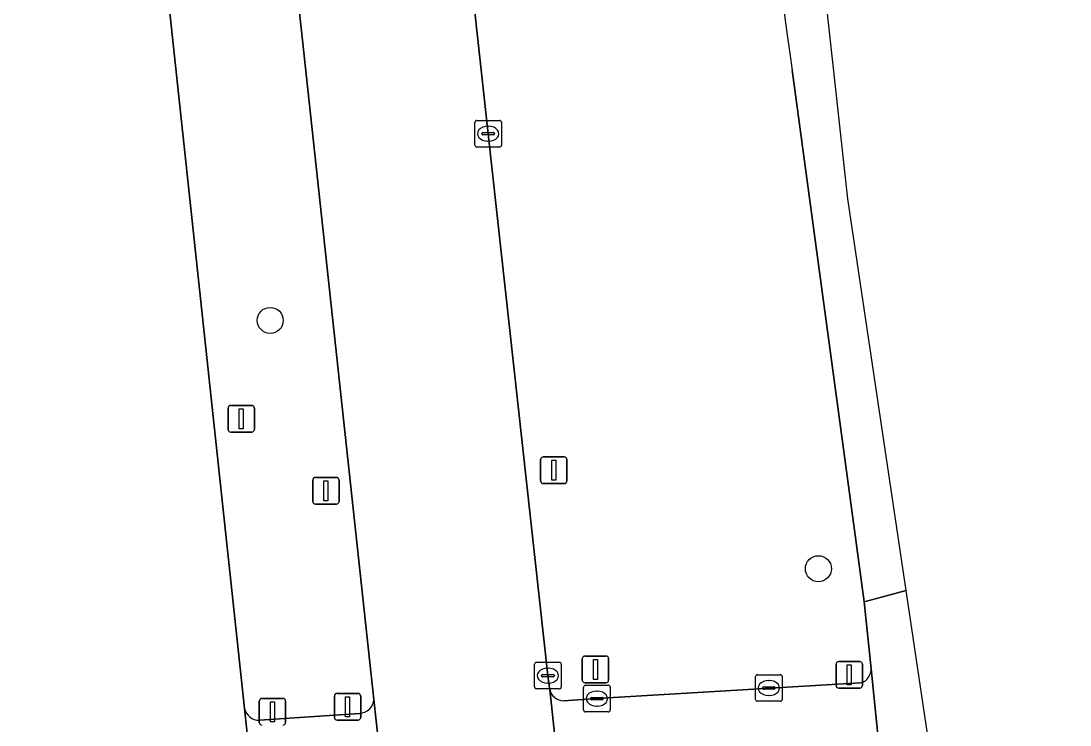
# Model space of a CAD drawing. Extents: x 160023 to 161302, y 384750 to 385707.
# Drawn here: x 161262.7 to 161302.13, y 384913.84 to 384940.27 of the extents above; entities that cross this region are included whole.
import ezdxf

# ---------------------------------------------------------------- set-up
doc = ezdxf.new("R2010")
doc.units = 0
for name, color, linetype in [('IMGEO_Berm_groen', 7, 'Continuous'), ('IMGEO_Boom', 7, 'Continuous'), ('IMGEO_Kolk', 7, 'Continuous'), ('IMGEO_OVBaan_gesloten', 7, 'Continuous'), ('IMGEO_Rijbaan_regionaal_gesloten', 7, 'Continuous'), ('IMGEO_Verkeersbordpaal', 7, 'Continuous'), ('IMGEO_Verkeersregelinstallatiepaal', 7, 'Continuous'), ('IMGEO_Voetpad_open', 7, 'Continuous')]:
    doc.layers.add(name, color=color, linetype=linetype)

msp = doc.modelspace()

# ---------------------------------------------------------------- linework, layer by layer
at = {"layer": 'IMGEO_Berm_groen'}
for points in [[(161262.701, 384992.746), (161265.331, 384968.239), (161271.101, 384914.459)], [(161276.329, 384972.515), (161278.025, 384956.369), (161280.26, 384936.036), (161282.506, 384915.691), (161282.566, 384915.234)], [(161275.966, 384914.799), (161270.029, 384969.639)], [(161294.652, 384915.95), (161294.387, 384918.458), (161294.021, 384921.151), (161291.678, 384938.418)], [(161283.098, 384914.748), (161284.345, 384914.825), (161294.237, 384915.422)], [(161271.663, 384914.016), (161275.423, 384914.273)]]:
    msp.add_lwpolyline(points, dxfattribs=at)
for centre, radius, start, end in [((162769.276, 385137.378), 1490.933, 186.117765, 187.668816), ((161294.043, 384915.962), 0.609, 310.2846, 358.838), ((161294.165, 384915.912), 0.495, 278.3198, 303.2937), ((161283.043, 384915.263), 0.478, 183.4304, 191.0434), ((161283.087, 384915.271), 0.523, 191.0219, 271.1536), ((161275.393, 384914.847), 0.575, 272.9592, 355.2187), ((161271.652, 384914.579), 0.564, 192.3396, 271.1661)]:
    msp.add_arc(centre, radius, start, end, dxfattribs=at)
at = {"layer": 'IMGEO_Boom'}
for centre in [(161272.068, 384929.026), (161292.668, 384919.704)]:
    msp.add_circle(centre, 0.489, dxfattribs=at)
at = {"layer": 'IMGEO_Kolk'}
for p, q in [((161279.759, 384935.61), (161279.759, 384936.462)), ((161279.834, 384936.536), (161280.686, 384936.536)), ((161280.247, 384936.316), (161280.272, 384936.316)), ((161280.76, 384936.462), (161280.76, 384935.61)), ((161280.018, 384936.03), (161280.018, 384936.042)), ((161280.456, 384935.993), (161280.058, 384935.993)), ((161280.061, 384936.079), (161280.459, 384936.079)), ((161280.502, 384936.042), (161280.502, 384936.03)), ((161280.686, 384935.536), (161279.834, 384935.536)), ((161280.27, 384935.756), (161280.245, 384935.756)), ((161282.08, 384916.191), (161282.932, 384916.191)), ((161282.005, 384915.265), (161282.005, 384916.117)), ((161282.493, 384915.971), (161282.518, 384915.971)), ((161283.006, 384916.117), (161283.006, 384915.265)), ((161282.264, 384915.685), (161282.264, 384915.697)), ((161282.702, 384915.648), (161282.304, 384915.648)), ((161282.307, 384915.734), (161282.705, 384915.734)), ((161282.516, 384915.411), (161282.491, 384915.411)), ((161282.748, 384915.697), (161282.748, 384915.685)), ((161290.308, 384914.799), (161290.308, 384915.651)), ((161290.383, 384915.725), (161291.235, 384915.725)), ((161290.796, 384915.505), (161290.821, 384915.505)), ((161291.309, 384915.651), (161291.309, 384914.799)), ((161282.932, 384915.191), (161282.08, 384915.191)), ((161283.844, 384914.399), (161283.844, 384915.251)), ((161283.919, 384915.325), (161284.771, 384915.325)), ((161284.332, 384915.105), (161284.357, 384915.105)), ((161284.845, 384915.251), (161284.845, 384914.399)), ((161290.567, 384915.219), (161290.567, 384915.231)), ((161291.005, 384915.182), (161290.607, 384915.182)), ((161290.61, 384915.268), (161291.008, 384915.268)), ((161291.051, 384915.231), (161291.051, 384915.219)), ((161284.103, 384914.819), (161284.103, 384914.831)), ((161284.541, 384914.782), (161284.143, 384914.782)), ((161284.146, 384914.868), (161284.544, 384914.868)), ((161284.587, 384914.831), (161284.587, 384914.819)), ((161291.235, 384914.725), (161290.383, 384914.725)), ((161290.819, 384914.945), (161290.794, 384914.945)), ((161284.771, 384914.325), (161283.919, 384914.325)), ((161284.355, 384914.545), (161284.33, 384914.545))]:
    msp.add_line(p, q, dxfattribs=at)
for points in [[(161279.759, 384935.61), (161279.759, 384936.462)], [(161279.834, 384936.536), (161280.686, 384936.536)], [(161280.76, 384936.462), (161280.76, 384935.61)], [(161280.686, 384935.536), (161279.834, 384935.536)], [(161282.08, 384916.191), (161282.932, 384916.191)], [(161282.005, 384915.265), (161282.005, 384916.117)], [(161283.006, 384916.117), (161283.006, 384915.265)], [(161290.308, 384914.799), (161290.308, 384915.651)], [(161290.383, 384915.725), (161291.235, 384915.725)], [(161291.309, 384915.651), (161291.309, 384914.799)], [(161282.932, 384915.191), (161282.08, 384915.191)], [(161283.844, 384914.399), (161283.844, 384915.251)], [(161283.919, 384915.325), (161284.771, 384915.325)], [(161284.845, 384915.251), (161284.845, 384914.399)], [(161291.235, 384914.725), (161290.383, 384914.725)], [(161284.771, 384914.325), (161283.919, 384914.325)]]:
    msp.add_lwpolyline(points, dxfattribs=at)
for centre, radius, start, end in [((161279.836, 384936.46), 0.0765, 91.552, 178.448), ((161279.836, 384936.46), 0.0765, 91.552, 178.448), ((161280.684, 384936.46), 0.0765, 1.552, 88.448), ((161280.684, 384936.46), 0.0765, 1.552, 88.448), ((161280.058, 384936.039), 0.0403, 85.8775, 175.7526), ((161280.055, 384936.029), 0.0366, 178.938, 274.7102), ((161280.459, 384936.036), 0.043, 264.8664, 352.4533), ((161280.463, 384936.041), 0.0386, 1.7309, 96.639), ((161279.836, 384935.612), 0.0765, 181.552, 268.448), ((161279.836, 384935.612), 0.0765, 181.552, 268.448), ((161280.684, 384935.612), 0.0765, 271.552, 358.448), ((161280.684, 384935.612), 0.0765, 271.552, 358.448), ((161282.082, 384916.115), 0.0765, 91.552, 178.448), ((161282.082, 384916.115), 0.0765, 91.552, 178.448), ((161282.93, 384916.115), 0.0765, 1.552, 88.448), ((161282.93, 384916.115), 0.0765, 1.552, 88.448), ((161282.304, 384915.694), 0.0403, 85.8775, 175.7526), ((161282.301, 384915.684), 0.0366, 178.938, 274.7102), ((161282.705, 384915.691), 0.043, 264.8664, 352.4533), ((161282.709, 384915.696), 0.0386, 1.7309, 96.639), ((161290.385, 384915.649), 0.0765, 91.552, 178.448), ((161290.385, 384915.649), 0.0765, 91.552, 178.448), ((161291.233, 384915.649), 0.0765, 1.552, 88.448), ((161291.233, 384915.649), 0.0765, 1.552, 88.448), ((161282.082, 384915.267), 0.0765, 181.552, 268.448), ((161282.082, 384915.267), 0.0765, 181.552, 268.448), ((161282.93, 384915.267), 0.0765, 271.552, 358.448), ((161282.93, 384915.267), 0.0765, 271.552, 358.448), ((161283.921, 384915.249), 0.0765, 91.552, 178.448), ((161283.921, 384915.249), 0.0765, 91.552, 178.448), ((161284.769, 384915.249), 0.0765, 1.552, 88.448), ((161284.769, 384915.249), 0.0765, 1.552, 88.448), ((161290.607, 384915.228), 0.0403, 85.8775, 175.7526), ((161290.604, 384915.218), 0.0366, 178.938, 274.7102), ((161291.008, 384915.225), 0.043, 264.8664, 352.4533), ((161291.012, 384915.23), 0.0386, 1.7309, 96.639), ((161284.143, 384914.828), 0.0403, 85.8775, 175.7526), ((161284.14, 384914.818), 0.0366, 178.938, 274.7102), ((161284.544, 384914.825), 0.043, 264.8664, 352.4533), ((161284.548, 384914.83), 0.0386, 1.7309, 96.639), ((161290.385, 384914.801), 0.0765, 181.552, 268.448), ((161290.385, 384914.801), 0.0765, 181.552, 268.448), ((161291.233, 384914.801), 0.0765, 271.552, 358.448), ((161291.233, 384914.801), 0.0765, 271.552, 358.448), ((161283.921, 384914.401), 0.0765, 181.552, 268.448), ((161283.921, 384914.401), 0.0765, 181.552, 268.448), ((161284.769, 384914.401), 0.0765, 271.552, 358.448), ((161284.769, 384914.401), 0.0765, 271.552, 358.448)]:
    msp.add_arc(centre, radius, start, end, dxfattribs=at)
for centre, major_axis, ratio, start_param, end_param in [((161280.246, 384936.036), (-0.387, 0.002), 0.722429, 4.712389, 7.853982), ((161280.271, 384936.036), (-0.39, 0.002), 0.717154, 1.570796, 4.712389), ((161282.492, 384915.691), (-0.387, 0.002), 0.722429, 4.712389, 7.853982), ((161282.517, 384915.691), (-0.39, 0.002), 0.717154, 1.570796, 4.712389), ((161290.795, 384915.225), (-0.387, 0.002), 0.722429, 4.712389, 7.853982), ((161290.82, 384915.225), (-0.39, 0.002), 0.717154, 1.570796, 4.712389), ((161284.331, 384914.825), (-0.387, 0.002), 0.722429, 4.712389, 7.853982), ((161284.356, 384914.825), (-0.39, 0.002), 0.717154, 1.570796, 4.712389)]:
    msp.add_ellipse(centre, major_axis=major_axis, ratio=ratio, start_param=start_param, end_param=end_param, dxfattribs=at)
at = {"layer": 'IMGEO_OVBaan_gesloten'}
for points in [[(161295.965, 384918.881), (161293.774, 384933.589), (161284.246, 385020.36), (161270.729, 385143.46), (161268.866, 385143.256), (161276.329, 385074.305), (161278.274, 385056.566), (161279.225, 385047.892), (161286.834, 384978.486)], [(161291.678, 384938.418), (161294.021, 384921.151), (161294.387, 384918.458), (161295.965, 384918.881)]]:
    msp.add_lwpolyline(points, dxfattribs=at)
msp.add_lwpolyline([(161302.126, 384877.522), (161295.965, 384918.881), (161294.387, 384918.458), (161294.652, 384915.95), (161294.976, 384912.728), (161295.351, 384908.78), (161295.354, 384908.752), (161295.964, 384902.644), (161296.044, 384901.838), (161297.186, 384890.215), (161297.245, 384889.619), (161298.417, 384878.861), (161298.456, 384878.497), (161298.587, 384877.294)], close=True, dxfattribs=at)
msp.add_arc((162769.276, 385137.378), 1490.933, 186.117765, 187.668816, dxfattribs=at)
at = {"layer": 'IMGEO_Rijbaan_regionaal_gesloten'}
for points in [[(161282.566, 384915.234), (161282.506, 384915.691), (161280.26, 384936.036), (161278.025, 384956.369), (161276.329, 384972.515)], [(161269.95, 384970.566), (161270.029, 384969.639), (161275.966, 384914.799), (161276.313, 384911.593), (161276.659, 384907.697), (161276.664, 384907.641), (161277.291, 384902.042)], [(161272.542, 384901.724), (161271.866, 384907.346), (161271.437, 384911.294), (161271.101, 384914.459), (161265.331, 384968.239)], [(161282.914, 384911.995), (161282.574, 384915.171)]]:
    msp.add_lwpolyline(points, dxfattribs=at)
msp.add_arc((161283.043, 384915.263), 0.478, 183.4304, 191.0434, dxfattribs=at)
at = {"layer": 'IMGEO_Verkeersbordpaal'}
for p, q in [((161270.482, 384924.934), (161270.482, 384925.734)), ((161270.482, 384925.734), (161270.482, 384924.934)), ((161270.582, 384925.834), (161271.372, 384925.834)), ((161271.372, 384925.834), (161270.582, 384925.834)), ((161271.472, 384925.734), (161271.472, 384924.934)), ((161271.472, 384924.934), (161271.472, 384925.734)), ((161271.372, 384924.834), (161270.582, 384924.834)), ((161270.582, 384924.834), (161271.372, 384924.834)), ((161282.228, 384922.999), (161282.228, 384923.799)), ((161282.228, 384923.799), (161282.228, 384922.999)), ((161282.328, 384923.899), (161283.118, 384923.899)), ((161283.118, 384923.899), (161282.328, 384923.899)), ((161283.218, 384923.799), (161283.218, 384922.999)), ((161283.218, 384922.999), (161283.218, 384923.799)), ((161273.666, 384922.231), (161273.666, 384923.031)), ((161273.666, 384923.031), (161273.666, 384922.231)), ((161273.766, 384923.131), (161274.556, 384923.131)), ((161274.556, 384923.131), (161273.766, 384923.131)), ((161274.656, 384923.031), (161274.656, 384922.231)), ((161274.656, 384922.231), (161274.656, 384923.031)), ((161283.118, 384922.899), (161282.328, 384922.899)), ((161282.328, 384922.899), (161283.118, 384922.899)), ((161274.556, 384922.131), (161273.766, 384922.131)), ((161273.766, 384922.131), (161274.556, 384922.131)), ((161283.794, 384915.525), (161283.794, 384916.325)), ((161283.794, 384916.325), (161283.794, 384915.525)), ((161283.894, 384916.425), (161284.684, 384916.425)), ((161284.684, 384916.425), (161283.894, 384916.425)), ((161284.784, 384916.325), (161284.784, 384915.525)), ((161284.784, 384915.525), (161284.784, 384916.325)), ((161284.684, 384915.425), (161283.894, 384915.425)), ((161283.894, 384915.425), (161284.684, 384915.425))]:
    msp.add_line(p, q, dxfattribs=at)
for points in [[(161270.902, 384925.709), (161271.052, 384925.709), (161271.052, 384924.959), (161270.902, 384924.959), (161270.902, 384925.709)], [(161282.648, 384923.774), (161282.798, 384923.774), (161282.798, 384923.024), (161282.648, 384923.024), (161282.648, 384923.774)], [(161274.086, 384923.006), (161274.236, 384923.006), (161274.236, 384922.256), (161274.086, 384922.256), (161274.086, 384923.006)], [(161284.214, 384916.3), (161284.364, 384916.3), (161284.364, 384915.55), (161284.214, 384915.55), (161284.214, 384916.3)]]:
    msp.add_lwpolyline(points, dxfattribs=at)
for centre, start, end in [((161270.582, 384925.734), 90, 180), ((161270.582, 384925.734), 90, 180), ((161271.372, 384925.734), 0, 90), ((161271.372, 384925.734), 360, 90), ((161270.582, 384924.934), 180, 270), ((161270.582, 384924.934), 180, 270), ((161271.372, 384924.934), 270, 0), ((161271.372, 384924.934), 270, 0), ((161282.328, 384923.799), 90, 180), ((161282.328, 384923.799), 90, 180), ((161283.118, 384923.799), 0, 90), ((161283.118, 384923.799), 360, 90), ((161273.766, 384923.031), 90, 180), ((161273.766, 384923.031), 90, 180), ((161274.556, 384923.031), 0, 90), ((161274.556, 384923.031), 360, 90), ((161282.328, 384922.999), 180, 270), ((161282.328, 384922.999), 180, 270), ((161283.118, 384922.999), 270, 0), ((161283.118, 384922.999), 270, 0), ((161273.766, 384922.231), 180, 270), ((161273.766, 384922.231), 180, 270), ((161274.556, 384922.231), 270, 0), ((161274.556, 384922.231), 270, 0), ((161283.894, 384916.325), 90, 180), ((161283.894, 384916.325), 90, 180), ((161284.684, 384916.325), 0, 90), ((161284.684, 384916.325), 360, 90), ((161283.894, 384915.525), 180, 270), ((161283.894, 384915.525), 180, 270), ((161284.684, 384915.525), 270, 0), ((161284.684, 384915.525), 270, 0)]:
    msp.add_arc(centre, 0.1, start, end, dxfattribs=at)
at = {"layer": 'IMGEO_Verkeersregelinstallatiepaal'}
for p, q in [((161293.433, 384916.217), (161294.223, 384916.217)), ((161294.223, 384916.217), (161293.433, 384916.217)), ((161293.333, 384915.317), (161293.333, 384916.117)), ((161293.333, 384916.117), (161293.333, 384915.317)), ((161294.323, 384916.117), (161294.323, 384915.317)), ((161294.323, 384915.317), (161294.323, 384916.117)), ((161274.579, 384915.02), (161275.369, 384915.02)), ((161275.369, 384915.02), (161274.579, 384915.02)), ((161294.223, 384915.217), (161293.433, 384915.217)), ((161293.433, 384915.217), (161294.223, 384915.217)), ((161271.657, 384913.935), (161271.657, 384914.735)), ((161271.657, 384914.735), (161271.657, 384913.935)), ((161271.757, 384914.835), (161272.547, 384914.835)), ((161272.547, 384914.835), (161271.757, 384914.835)), ((161272.647, 384914.735), (161272.647, 384913.935)), ((161272.647, 384913.935), (161272.647, 384914.735)), ((161274.479, 384914.12), (161274.479, 384914.92)), ((161274.479, 384914.92), (161274.479, 384914.12)), ((161275.469, 384914.92), (161275.469, 384914.12)), ((161275.469, 384914.12), (161275.469, 384914.92)), ((161275.369, 384914.02), (161274.579, 384914.02)), ((161274.579, 384914.02), (161275.369, 384914.02))]:
    msp.add_line(p, q, dxfattribs=at)
for points in [[(161293.753, 384916.092), (161293.903, 384916.092), (161293.903, 384915.342), (161293.753, 384915.342), (161293.753, 384916.092)], [(161272.077, 384914.71), (161272.227, 384914.71), (161272.227, 384913.96), (161272.077, 384913.96), (161272.077, 384914.71)], [(161274.899, 384914.895), (161275.049, 384914.895), (161275.049, 384914.145), (161274.899, 384914.145), (161274.899, 384914.895)]]:
    msp.add_lwpolyline(points, dxfattribs=at)
for centre, start, end in [((161293.433, 384916.117), 90, 180), ((161293.433, 384916.117), 90, 180), ((161294.223, 384916.117), 0, 90), ((161294.223, 384916.117), 360, 90), ((161274.579, 384914.92), 90, 180), ((161274.579, 384914.92), 90, 180), ((161275.369, 384914.92), 0, 90), ((161275.369, 384914.92), 360, 90), ((161293.433, 384915.317), 180, 270), ((161293.433, 384915.317), 180, 270), ((161294.223, 384915.317), 270, 0), ((161294.223, 384915.317), 270, 0), ((161271.757, 384914.735), 90, 180), ((161271.757, 384914.735), 90, 180), ((161272.547, 384914.735), 0, 90), ((161272.547, 384914.735), 360, 90), ((161271.757, 384913.935), 180, 270), ((161271.757, 384913.935), 180, 270), ((161272.547, 384913.935), 270, 0), ((161272.547, 384913.935), 270, 0), ((161274.579, 384914.12), 180, 270), ((161274.579, 384914.12), 180, 270), ((161275.369, 384914.12), 270, 0), ((161275.369, 384914.12), 270, 0)]:
    msp.add_arc(centre, 0.1, start, end, dxfattribs=at)
at = {"layer": 'IMGEO_Voetpad_open'}
for points in [[(161282.574, 384915.171), (161282.914, 384911.995), (161294.976, 384912.728), (161294.652, 384915.95)], [(161294.237, 384915.422), (161284.345, 384914.825), (161283.098, 384914.748)], [(161271.101, 384914.459), (161271.437, 384911.294), (161276.313, 384911.593), (161275.966, 384914.799)], [(161275.423, 384914.273), (161271.663, 384914.016)]]:
    msp.add_lwpolyline(points, dxfattribs=at)
for centre, radius, start, end in [((161294.043, 384915.962), 0.609, 310.2846, 358.838), ((161294.165, 384915.912), 0.495, 278.3198, 303.2937), ((161283.087, 384915.271), 0.523, 191.0219, 271.1536), ((161275.393, 384914.847), 0.575, 272.9592, 355.2187), ((161271.652, 384914.579), 0.564, 192.3396, 271.1661)]:
    msp.add_arc(centre, radius, start, end, dxfattribs=at)

doc.saveas('drawing.dxf')
